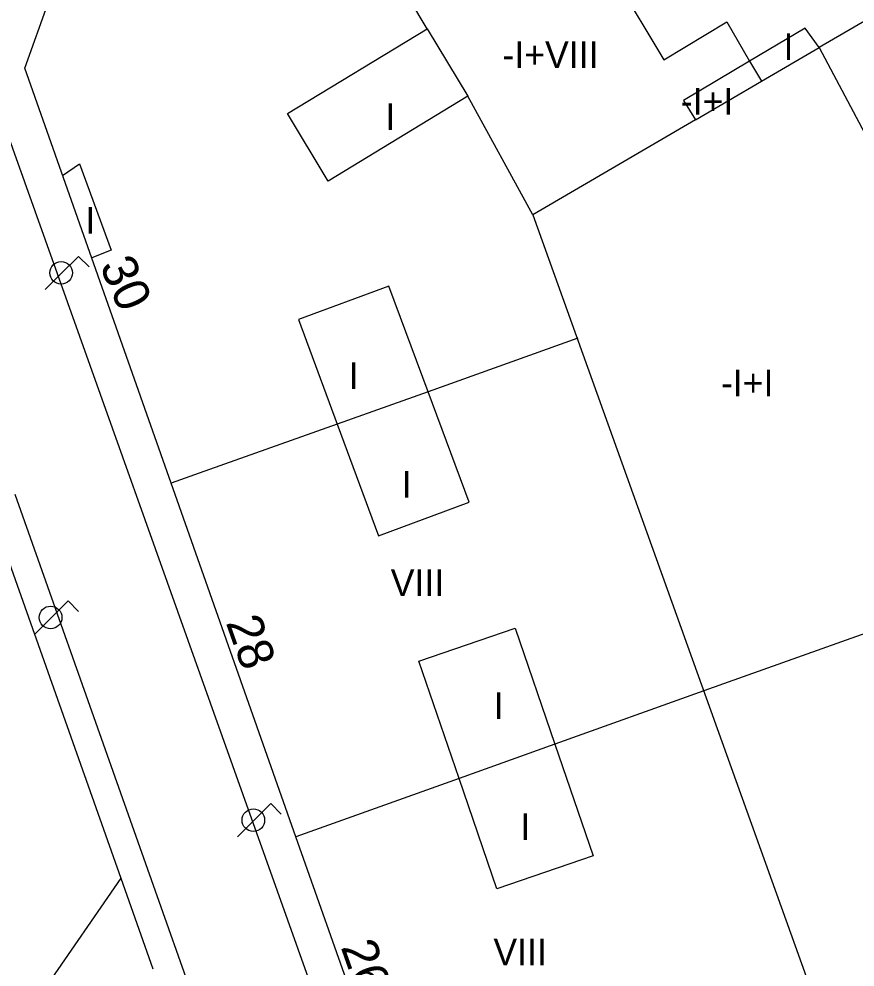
# Model space of a CAD drawing. Extents: x 282771 to 285132, y 4823109 to 4825496.
# Drawn here: x 284072.5 to 284119.6, y 4823881.8 to 4823935.1 of the extents above; entities that cross this region are included whole.
import ezdxf

# ---------------------------------------------------------------- set-up
doc = ezdxf.new("R2010")
doc.units = 0
for name, color, linetype in [('ACERA-BORDILLO', 7, 'Continuous'), ('EDIFICIO', 7, 'Continuous'), ('FAROLA', 7, 'Continuous'), ('INTERIOR-EDIFICIO', 7, 'Continuous'), ('MEDIANERA', 7, 'Continuous'), ('NUM-LOCAL', 7, 'Continuous'), ('NUM-PORTAL', 7, 'Continuous'), ('PARQUE-JARDIN-AREA', 7, 'Continuous'), ('TXT-ALTURA-EDIFICIO', 7, 'Continuous'), ('ZONA-VERDE', 7, 'Continuous')]:
    doc.layers.add(name, color=color, linetype=linetype)

msp = doc.modelspace()

# ---------------------------------------------------------------- linework, layer by layer
at = {"layer": 'ACERA-BORDILLO'}
for points in [[(284104.968, 4823835.838), (284070.322, 4823933.015), (284070.225, 4823933.325), (284070.153, 4823933.65), (284070.107, 4823933.988), (284070.09, 4823934.335), (284070.103, 4823934.688), (284070.149, 4823935.042), (284070.226, 4823935.394), (284070.335, 4823935.739), (284070.475, 4823936.072), (284070.644, 4823936.39), (284070.839, 4823936.69), (284071.058, 4823936.967), (284071.295, 4823937.22), (284071.549, 4823937.448), (284071.815, 4823937.649), (284072.089, 4823937.822), (284099.318, 4823953.547), (284173.777, 4823996.546)], [(284072.279, 4823908.406), (284102.028, 4823824.366)]]:
    msp.add_lwpolyline(points, dxfattribs=at)
at = {"layer": 'EDIFICIO'}
msp.add_lwpolyline([(284159.928, 4823827.177), (284169.976, 4823798.882), (284163.768, 4823795.557), (284148.938, 4823787.617), (284127.958, 4823776.387), (284121.178, 4823795.557), (284115.568, 4823811.407), (284109.178, 4823829.506), (284094.898, 4823869.916), (284088.108, 4823889.116), (284081.088, 4823909.016), (284072.839, 4823932.375), (284074.209, 4823936.205), (284141.218, 4823975.225), (284175.707, 4823995.315), (284179.487, 4823995.305), (284210.737, 4823978.125), (284258.177, 4823952.045)], dxfattribs=at)
at = {"layer": 'FAROLA'}
for p, q in [((284075.869, 4823921.785), (284074.929, 4823920.855)), ((284076.459, 4823921.195), (284075.869, 4823921.785)), ((284074.929, 4823920.855), (284073.999, 4823919.916)), ((284075.279, 4823902.396), (284074.339, 4823901.466)), ((284075.869, 4823901.806), (284075.279, 4823902.396)), ((284074.339, 4823901.466), (284073.409, 4823900.526)), ((284086.688, 4823890.986), (284085.748, 4823890.056)), ((284087.278, 4823890.396), (284086.688, 4823890.986)), ((284085.748, 4823890.056), (284084.818, 4823889.116))]:
    msp.add_line(p, q, dxfattribs=at)
for centre in [(284074.889, 4823920.855), (284074.299, 4823901.466), (284085.708, 4823890.056)]:
    msp.add_circle(centre, 0.637, dxfattribs=at)
at = {"layer": 'INTERIOR-EDIFICIO'}
for points in [[(284129.597, 4823940.557), (284117.558, 4823933.535), (284116.758, 4823934.625), (284113.638, 4823932.775), (284109.908, 4823930.565), (284110.598, 4823929.465), (284101.438, 4823924.125), (284138.887, 4823819.788)], [(284089.928, 4823926.015), (284087.628, 4823929.815), (284095.488, 4823934.595), (284097.788, 4823930.795), (284089.928, 4823926.015)], [(284074.969, 4823926.335), (284075.929, 4823926.985), (284077.709, 4823922.125), (284076.609, 4823921.695)], [(284095.538, 4823914.166), (284093.338, 4823920.116), (284088.258, 4823918.226), (284090.429, 4823912.345), (284092.758, 4823906.056), (284097.848, 4823907.946), (284095.538, 4823914.166)], [(284102.678, 4823894.336), (284104.838, 4823888.056), (284099.418, 4823886.196), (284097.286, 4823892.404), (284095.028, 4823898.996), (284100.438, 4823900.856), (284102.678, 4823894.336)]]:
    msp.add_lwpolyline(points, dxfattribs=at)
at = {"layer": 'MEDIANERA'}
for points in [[(284095.488, 4823934.595), (284092.568, 4823939.495), (284101.728, 4823944.755), (284103.518, 4823941.735), (284106.128, 4823937.335), (284108.808, 4823932.835), (284112.358, 4823934.975), (284113.638, 4823932.775), (284114.308, 4823931.635)], [(284114.308, 4823931.635), (284117.558, 4823933.535), (284129.528, 4823911.016)], [(284110.598, 4823929.465), (284114.308, 4823931.635)], [(284101.438, 4823924.125), (284097.788, 4823930.795)], [(284103.978, 4823917.176), (284095.538, 4823914.167), (284090.429, 4823912.345), (284082.659, 4823909.575), (284081.088, 4823909.016)], [(284131.238, 4823904.516), (284111.053, 4823897.336), (284102.678, 4823894.336), (284097.286, 4823892.404), (284088.108, 4823889.116)]]:
    msp.add_lwpolyline(points, dxfattribs=at)
at = {"layer": 'PARQUE-JARDIN-AREA'}
msp.add_lwpolyline([(284071.316, 4823906.367), (284078.246, 4823886.787), (284080.055, 4823881.687)], dxfattribs=at)
at = {"layer": 'ZONA-VERDE'}
for p, q in [((284071.316, 4823906.367), (284078.246, 4823886.787)), ((284078.246, 4823886.787), (284070.585, 4823875.677))]:
    msp.add_line(p, q, dxfattribs=at)

# ---------------------------------------------------------------- texts
at = {"layer": 'NUM-LOCAL'}
msp.add_text('30', height=2, rotation=293.7908, dxfattribs=at).set_placement((284077.035, 4823921.261))
at = {"layer": 'NUM-PORTAL'}
for s, p in [('28', (284084.147, 4823901.182)), ('26', (284090.612, 4823882.925))]:
    msp.add_text(s, height=2, rotation=289.46, dxfattribs=at).set_placement(p)
at = {"layer": 'TXT-ALTURA-EDIFICIO'}
for s, p in [('I', (284115.547, 4823932.835)), ('-I+VIII', (284099.726, 4823932.385)), ('-I+I', (284109.765, 4823929.765)), ('I', (284093.137, 4823928.895)), ('I', (284076.257, 4823923.065)), ('I', (284091.067, 4823914.326)), ('-I+I', (284112.025, 4823913.916)), ('I', (284094.067, 4823908.206)), ('VIII', (284093.438, 4823902.666)), ('I', (284099.227, 4823895.756)), ('I', (284100.737, 4823888.946)), ('VIII', (284099.218, 4823881.896))]:
    msp.add_text(s, height=1.5, rotation=0, dxfattribs=at).set_placement(p)

doc.saveas('drawing.dxf')
